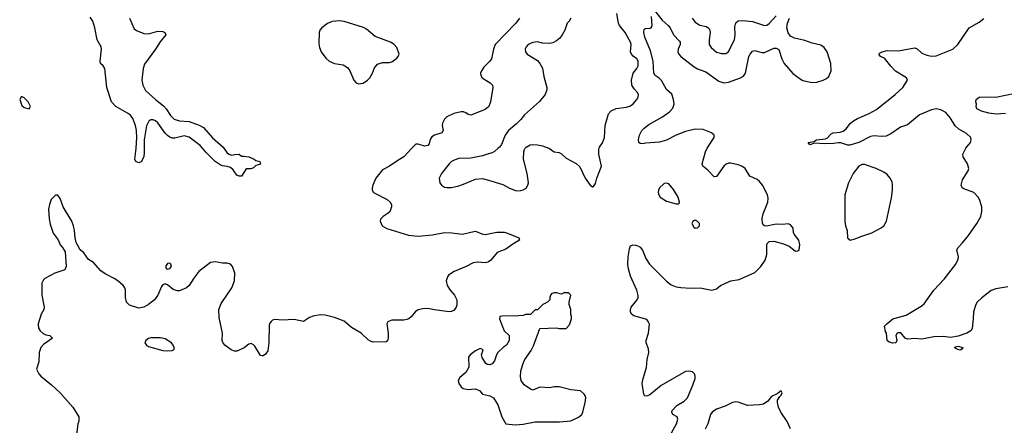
# Model space of a CAD drawing. Header units: inches. Extents: x 2057696 to 2160536, y 827480 to 1016834.
# Tile 376 of 422: x 2126071 to 2134320, y 957679 to 961078. Entities that reach past the tile are written whole.
import ezdxf

# ---------------------------------------------------------------- set-up
doc = ezdxf.new("R2010")
doc.units = ezdxf.units.IN
doc.header["$MEASUREMENT"] = 0
for name, color, linetype in [('C1925', 7, 'Continuous'), ('C1926', 7, 'Continuous'), ('C1935', 7, 'Continuous'), ('C1936', 7, 'Continuous')]:
    doc.layers.add(name, color=color, linetype=linetype)

msp = doc.modelspace()

# ---------------------------------------------------------------- linework, layer by layer
at = {"layer": 'C1925', "color": 5}
for points, elevation in [([(2127113.8, 960000), (2127114.3, 959965.7), (2127110, 959929.3), (2127090, 959887.3), (2127070, 959877), (2127045.2, 959890), (2127035.1, 959910), (2127045, 959975), (2127046.7, 960000)], 480), ([(2127782, 960000), (2127806, 959966), (2127824, 959950), (2127850, 959943.6), (2127870, 959948.9), (2127910, 959950.3), (2127930, 959933.4), (2127950, 959935.5), (2127990, 959927.7), (2128036, 959910), (2128050, 959898.8), (2128082, 959890), (2128090, 959868), (2128050, 959855.3), (2128030, 959835.3), (2128008.9, 959828.9), (2127970, 959828), (2127930, 959768), (2127910, 959768), (2127890, 959776), (2127859.2, 959819.2), (2127838.2, 959838.2), (2127810, 959848.7), (2127770, 959853.7), (2127750, 959861.1), (2127710, 959889.7), (2127630, 959967.1), (2127603.4, 960000)], 480), ([(2129357.2, 960000), (2129290, 959929.6), (2129230, 959893.6), (2129170, 959849.6), (2129110, 959818.7), (2129054.9, 959750), (2129030.7, 959690.7), (2129024.9, 959664.9), (2129024, 959650), (2129036, 959630), (2129151, 959570), (2129176, 959550), (2129186.8, 959530), (2129187.3, 959510), (2129171.8, 959468.2), (2129150.3, 959449.7), (2129116, 959430), (2129093.7, 959406.3), (2129090.7, 959390), (2129107.3, 959350), (2129146.9, 959326.9), (2129330, 959271.7), (2129410, 959263.6), (2129530, 959274), (2129630, 959294.3), (2129692.9, 959292.9), (2129780.1, 959279.9), (2129850, 959298.7), (2129890, 959304.4), (2129942, 959282), (2129970, 959277.6), (2130000, 959283.4)], 520), ([(2130000, 959953.4), (2129950, 959938), (2129850, 959917), (2129750, 959915.6), (2129710, 959901.6), (2129690, 959889.5), (2129670, 959869.4), (2129606, 959790), (2129586, 959750), (2129590.4, 959710.4), (2129604, 959690), (2129630, 959675.5), (2129650, 959670.5), (2129690, 959672.7), (2129750, 959686.4), (2129790, 959698.4), (2129890, 959740.5), (2129950, 959747.7), (2130000, 959732.9)], 540), ([(2130000, 959049.4), (2129994.4, 959045.6), (2129970, 959040.5), (2129910, 959046.6), (2129870, 959041.1), (2129810.7, 959010), (2129711.3, 958968.7), (2129664.4, 958935.6), (2129655.6, 958924.4), (2129645.3, 958890), (2129651.8, 958850), (2129678.7, 958810), (2129715.2, 958770), (2129733.2, 958730), (2129732.9, 958687.1), (2129727.4, 958670), (2129710, 958644.7), (2129690, 958632.6), (2129670, 958629.8), (2129545.7, 958645.7), (2129490, 958657.6), (2129450, 958656.1), (2129410, 958645.1), (2129387.1, 958632.9), (2129350, 958587.6), (2129330.2, 958569.8), (2129315.6, 958564.4), (2129290, 958560.5), (2129190, 958560.9), (2129162, 958550), (2129154.4, 958545.6), (2129147.7, 958530), (2129157.1, 958450), (2129157.1, 958410), (2129152, 958388), (2129140.5, 958379.5), (2129030, 958376.3), (2129010, 958383), (2128990, 958396.3), (2128932, 958452), (2128850, 958498.5), (2128790, 958552.1), (2128710, 958582.4), (2128630, 958602), (2128590, 958604.2), (2128530, 958593.6), (2128498.9, 958581.1), (2128450, 958549.6), (2128370, 958564.2), (2128270, 958560.5), (2128210, 958565.1), (2128190, 958559.5), (2128179.1, 958550), (2128166.5, 958533.5), (2128162, 958518), (2128159, 958370), (2128150, 958304), (2128130, 958275.1), (2128110, 958260.9), (2128101.5, 958261.5), (2128090, 958264), (2128042, 958342), (2128030, 958354.5), (2128010, 958363.7), (2127990, 958359.3), (2127951.4, 958328.6), (2127910, 958307.6), (2127890, 958300.7), (2127870, 958300.7), (2127842.7, 958310), (2127790, 958351.5), (2127773.2, 958373.2), (2127768.3, 958390), (2127771, 958450), (2127742.4, 958582.4), (2127741.1, 958650), (2127759.9, 958700.1), (2127849.8, 958830), (2127871, 958890), (2127873.7, 958953.7), (2127854.5, 959010), (2127837.2, 959030), (2127810, 959038.4), (2127770, 959038.7), (2127710, 959049.6), (2127670, 959043.6), (2127573.3, 958966.7), (2127529.1, 958910.9), (2127490, 958849.2), (2127470, 958829.5), (2127410, 958805.1), (2127390, 958804.5), (2127356.6, 958816.6), (2127310, 958855.3), (2127290, 958864), (2127270, 958855.3), (2127258.5, 958841.5), (2127228.9, 958770), (2127201.7, 958730), (2127149.4, 958690.6), (2127110, 958668.7), (2127070, 958661), (2126990, 958685.7), (2126966.4, 958710), (2126958.2, 958750), (2126956.4, 958810), (2126951.1, 958830), (2126937.4, 958850), (2126893.3, 958890), (2126863.6, 958910), (2126788.1, 958948.1), (2126752.5, 958972.5), (2126690, 959042.7), (2126647.5, 959067.5), (2126610, 959124), (2126579, 959150), (2126545.1, 959210), (2126536.2, 959250), (2126531.8, 959310), (2126522.9, 959350), (2126508.2, 959388.2), (2126436.2, 959510), (2126410, 959579), (2126390, 959608.7), (2126370, 959608.7), (2126336, 959570), (2126320.7, 959530), (2126313.4, 959490), (2126317.1, 959410), (2126325.5, 959365.5), (2126350.7, 959290), (2126392.3, 959232.3), (2126410.8, 959190), (2126431, 959170), (2126453.7, 959133.7), (2126462, 959010), (2126450, 958981.2), (2126367.1, 958952.9), (2126281, 958910), (2126270, 958899), (2126257.1, 958870), (2126256.5, 958770), (2126276.4, 958670), (2126272.2, 958650), (2126250.4, 958610), (2126226.7, 958530), (2126230, 958492), (2126242.4, 958470), (2126267.5, 958447.5), (2126290, 958436.5), (2126324.7, 958430), (2126346.8, 958410), (2126270, 958356), (2126248.5, 958331.5), (2126235.5, 958290), (2126230.7, 958210), (2126211, 958150), (2126230.8, 958110), (2126247.3, 958090), (2126337.4, 958017.4), (2126410.6, 957950), (2126516.3, 957830), (2126567.3, 957750), (2126567.1, 957712.9), (2126558.8, 957690), (2126538.8, 957530)], 520), ([(2130000, 958187.5), (2129990, 958189), (2129978, 958198), (2129947.2, 958247.2), (2129941.2, 958270), (2129954, 958310), (2129950, 958315.3), (2129930, 958322), (2129890, 958304), (2129846, 958270), (2129830.8, 958250), (2129834.4, 958165.6), (2129810, 958122), (2129759.8, 958080.2), (2129745.4, 958054.6), (2129751.3, 958030), (2129770, 958002), (2129787.1, 957987.1), (2129830, 957978.8), (2129890, 957984.7), (2129927.1, 957967.1), (2129950, 957941), (2130000, 957929.2)], 540)]:
    msp.add_lwpolyline(points, dxfattribs=dict(at, elevation=elevation))
for points, elevation in [([(2127330, 959038), (2127310, 959035.3), (2127292, 959010), (2127302, 958990), (2127310, 958986), (2127330, 958992), (2127342, 959010), (2127338, 959030)], 520), ([(2127250, 958412.4), (2127170, 958411.2), (2127150, 958405.1), (2127127, 958390), (2127121.1, 958370), (2127132.7, 958350), (2127150, 958340.2), (2127270, 958305.2), (2127310, 958301.7), (2127350, 958306), (2127365.2, 958314.8), (2127366.6, 958330), (2127357.6, 958350), (2127342.9, 958370), (2127290, 958402.6)], 540)]:
    msp.add_lwpolyline(points, close=True, dxfattribs=dict(at, elevation=elevation))
at = {"layer": 'C1926', "color": 5}
for points, elevation in [([(2127046.7, 960000), (2127052.7, 960087.3), (2127050.5, 960150), (2127042.9, 960190), (2127018.1, 960250), (2126998.6, 960278.6), (2126975.6, 960295.6), (2126877, 960350), (2126839.9, 960390), (2126801, 960510), (2126784.8, 960670), (2126771.5, 960690), (2126747.3, 960710), (2126745, 960730), (2126757, 960830), (2126752.8, 960850), (2126720.8, 960910), (2126701.7, 961010), (2126684.9, 961064.9), (2126660.4, 961100.4)], 480), ([(2126990.3, 961090), (2127030, 961000.7), (2127050, 960986.4), (2127110, 960963.1), (2127150, 960960.5), (2127230, 960981.3), (2127270, 960978.4), (2127286.8, 960970), (2127296.3, 960950), (2127248.4, 960891.6), (2127210, 960829.7), (2127116, 960704), (2127107, 960670), (2127094.2, 960570), (2127103.2, 960530), (2127125.5, 960485.5), (2127208, 960408), (2127276.9, 960356.9), (2127299.8, 960330), (2127334.7, 960274.7), (2127365.2, 960245.2), (2127410, 960230.8), (2127490, 960224.2), (2127574.1, 960194.1), (2127610, 960173.4), (2127687.6, 960087.6), (2127774.9, 960010), (2127782, 960000)], 480), ([(2130000, 960719.5), (2129960.5, 960679.5), (2129939.3, 960650), (2129933, 960630), (2129933.4, 960610), (2129944.9, 960590), (2130000, 960557.8)], 520), ([(2130000, 960348.7), (2129970, 960325.5), (2129850, 960278.2), (2129830, 960282.3), (2129810, 960297.3), (2129790, 960305.1), (2129770, 960306.2), (2129709.3, 960290.7), (2129650, 960263.5), (2129630, 960244.2), (2129612.6, 960210), (2129610.2, 960190), (2129619.1, 960150), (2129609.3, 960130.7), (2129546, 960110), (2129524.1, 960095.9), (2129510, 960074.5), (2129501.3, 960038.7), (2129490, 960022.7), (2129463, 960017), (2129410, 960035.1), (2129390, 960034.3), (2129357.2, 960000)], 520), ([(2127603.4, 960000), (2127584, 960024), (2127492.2, 960092.2), (2127450, 960105.7), (2127370, 960085.7), (2127350, 960085.9), (2127330, 960093.3), (2127310, 960106.4), (2127290, 960127.5), (2127230, 960214.8), (2127210, 960231.7), (2127190, 960238.8), (2127170, 960237.6), (2127153.2, 960226.8), (2127132.4, 960187.6), (2127112.9, 960070), (2127113.8, 960000)], 480)]:
    msp.add_lwpolyline(points, dxfattribs=dict(at, elevation=elevation))
at = {"layer": 'C1926', "color": 5, "elevation": 520}
for points in [[(2128751.7, 961068.3), (2128690, 961062), (2128650, 961046.3), (2128602.4, 961010), (2128587.2, 960990), (2128580.3, 960970), (2128578.5, 960878.5), (2128584.4, 960844.4), (2128597.1, 960810), (2128636.7, 960756.7), (2128664.9, 960730), (2128710, 960711.8), (2128780.3, 960700.3), (2128817, 960677), (2128837, 960650), (2128870, 960570.7), (2128889.1, 960549.1), (2128910, 960540.3), (2128950, 960546), (2128985.1, 960570), (2129003.6, 960590), (2129027.8, 960630), (2129045.2, 960674.8), (2129070, 960706.4), (2129110, 960720.3), (2129170, 960719.1), (2129190, 960724.9), (2129230, 960756.3), (2129242, 960770), (2129249.5, 960790), (2129230, 960844), (2129209.2, 960870), (2129179, 960890), (2129050, 960936.9), (2128978, 960998), (2128952.6, 961012.6), (2128790, 961062.2)], [(2126086.8, 960433.2), (2126071.3, 960410), (2126090, 960358), (2126110, 960342.8), (2126150, 960332), (2126162, 960350), (2126141.2, 960390), (2126110, 960424)]]:
    msp.add_lwpolyline(points, close=True, dxfattribs=at)
at = {"layer": 'C1935', "color": 5}
for points, elevation in [([(2130000, 959732.9), (2130118, 959698), (2130168.1, 959668.1), (2130230, 959644), (2130270, 959646.8), (2130290, 959651), (2130313.8, 959666.2), (2130329.3, 959690), (2130334, 959710), (2130322.4, 959790), (2130293.6, 959910), (2130294.5, 959970), (2130300.9, 959990), (2130307.4, 960000)], 540), ([(2130079.9, 960000), (2130050, 959973.2), (2130030, 959962.7), (2130000, 959953.4)], 540), ([(2130503.8, 960000), (2130510, 959997.6), (2130550, 959970.5), (2130590, 959964), (2130610, 959954.9), (2130650, 959917), (2130733, 959873), (2130763.7, 959843.7), (2130810, 959751), (2130850, 959691.3), (2130870, 959678), (2130879, 959681), (2130895.1, 959704.9), (2130906.6, 959750), (2130944.5, 959850), (2130922.4, 959950), (2130922, 959990), (2130925.9, 960000)], 540), ([(2131516.8, 957590), (2131574.2, 957690), (2131586, 957730), (2131579.6, 957750), (2131542, 957770), (2131533.6, 957790), (2131538, 957802), (2131575.6, 957844.4), (2131638.7, 957881.3), (2131665.7, 957910), (2131710, 958014.8), (2131729.7, 958070), (2131731.1, 958091.1), (2131725.1, 958110), (2131708, 958128), (2131673.5, 958133.5), (2131650, 958130.9), (2131446.9, 958013.1), (2131350, 957935.1), (2131330, 957924.5), (2131310, 957924), (2131299.3, 957939.3), (2131287.7, 958030), (2131294.8, 958070), (2131323.8, 958163.8), (2131327.6, 958230), (2131341.7, 958290), (2131340.1, 958320.1), (2131320.7, 958370), (2131320.7, 958390), (2131338.3, 958450), (2131346.7, 958526.7), (2131338, 958550), (2131324.4, 958564.4), (2131215.3, 958595.3), (2131196, 958610), (2131187.6, 958630), (2131187.3, 958650), (2131195.1, 958670), (2131244.2, 958730), (2131252.6, 958750), (2131253.5, 958766.5), (2131242, 958810), (2131187.8, 958930), (2131172.8, 958990), (2131167.1, 959030), (2131168.1, 959090), (2131181.1, 959158.9), (2131190, 959182.8), (2131210, 959190.7), (2131230, 959188), (2131250, 959183), (2131270, 959170.6), (2131290, 959147.3), (2131317.4, 959077.4), (2131347.2, 959030), (2131490, 958885.5), (2131530, 958856.2), (2131570, 958840.6), (2131610, 958832.6), (2131690, 958828.6), (2131771, 958831), (2131870, 958810.4), (2131910, 958823), (2131942.7, 958850), (2132010, 958882.4), (2132030, 958890.3), (2132099.4, 958900.6), (2132230, 958959.3), (2132281.6, 959010), (2132316.6, 959063.4), (2132329.7, 959110), (2132329.7, 959190.3), (2132335.3, 959204.7), (2132350, 959219.1), (2132390, 959222.4), (2132470, 959200.7), (2132519.3, 959179.3), (2132570, 959138), (2132590, 959141), (2132602, 959150), (2132608, 959190), (2132599, 959230), (2132559.6, 959279.6), (2132553.8, 959293.8), (2132551.1, 959330), (2132530, 959359.7), (2132510, 959368.2), (2132462.7, 959362.7), (2132410, 959364.7), (2132327, 959347), (2132310, 959349.3), (2132300.1, 959360.1), (2132293.8, 959373.8), (2132293, 959413), (2132300.3, 959450), (2132339.3, 959550), (2132342.7, 959582.7), (2132336.9, 959610), (2132293.6, 959690), (2132270, 959723.1), (2132250, 959739.8), (2132188, 959768), (2132149.6, 959830), (2132122, 959850), (2132090, 959862.7), (2132030, 959875.6), (2132010, 959874.8), (2131990, 959866.9), (2131970, 959849.7), (2131910, 959764.7), (2131890, 959761.1), (2131835.6, 959815.6), (2131793.5, 959850), (2131789.8, 959870), (2131816.5, 959970), (2131831.3, 960000)], 520), ([(2134350, 958839.5), (2134250, 958823.7), (2134210, 958809.3), (2134132.4, 958747.6), (2134094, 958710), (2134080.7, 958690), (2134062.8, 958630), (2134060.7, 958570), (2134050.6, 958490), (2134040.7, 958470), (2134006.8, 958450), (2133934.3, 958425.7), (2133870, 958415.6), (2133810, 958422), (2133730, 958419.6), (2133630, 958400.5), (2133570, 958406.6), (2133510, 958402), (2133489.4, 958409.4), (2133452.5, 958452.5), (2133430, 958454), (2133422, 958450), (2133411.3, 958430), (2133421, 958390), (2133411, 958370), (2133387.8, 958367.8), (2133354.6, 958374.6), (2133338, 958390), (2133334, 958450), (2133325.2, 958465.2), (2133318, 958510), (2133335.3, 958530), (2133387.7, 958572.3), (2133496.9, 958603.1), (2133623.9, 958676.1), (2133650, 958695.8), (2133730.9, 958810), (2133817.8, 958902.2), (2133914.3, 959030), (2133933.2, 959070), (2133936.5, 959090), (2133923.5, 959150), (2133933, 959170), (2133971.3, 959208.7), (2134020.5, 959270), (2134091.3, 959370), (2134123.6, 959430), (2134133.3, 959470), (2134132, 959510), (2134112, 959570), (2134100.9, 959590), (2134065.2, 959630), (2133981.3, 959661.3), (2133966.6, 959670), (2133958, 959690), (2133970, 959734.9), (2134017.4, 959810), (2134022.6, 959830), (2134011.1, 959870), (2133975.1, 959930), (2133973.7, 959950), (2133991.2, 959990), (2133998.7, 960000)], 480), ([(2130000, 959283.4), (2130070, 959297), (2130130, 959296.4), (2130158, 959290), (2130252, 959250), (2130258, 959230), (2130202, 959198), (2130143.9, 959156.1), (2130072.7, 959127.3), (2130018.2, 959061.8), (2130000, 959049.4)], 520), ([(2130000, 957929.2), (2130010, 957926.8), (2130041, 957910), (2130078, 957850), (2130110.9, 957750.9), (2130144.7, 957690), (2130223.1, 957683.1), (2130290, 957688.9), (2130390, 957708.8), (2130593, 957707), (2130690, 957715.3), (2130754.2, 957745.8), (2130780.9, 957770), (2130789.3, 957790), (2130809.3, 957870), (2130814, 957910), (2130808.9, 957928.9), (2130800.4, 957940.4), (2130770, 957968), (2130690, 957977.2), (2130590, 958001.2), (2130550, 958001.2), (2130510, 957993.2), (2130430, 957997.2), (2130370, 957974), (2130350, 957982), (2130298, 958018), (2130273.6, 958053.6), (2130266.3, 958086.3), (2130270, 958134), (2130293.6, 958206.4), (2130304, 958230), (2130355.5, 958304.5), (2130376.5, 958343.5), (2130428.7, 958491.3), (2130570, 958496), (2130590, 958491), (2130648.9, 958491.1), (2130678, 958522), (2130695.3, 958570), (2130695.3, 958590), (2130688.7, 958610), (2130688.4, 958648.4), (2130675.3, 958690), (2130675.3, 958710), (2130688, 958770), (2130670, 958788), (2130630, 958788.7), (2130610, 958779), (2130570, 958788.7), (2130550, 958788.7), (2130530, 958782), (2130518, 958770), (2130512, 958750), (2130514, 958730), (2130494, 958710), (2130454, 958690), (2130410, 958646), (2130390, 958646), (2130350, 958606), (2130310, 958606), (2130290, 958598), (2130250, 958595.3), (2130110, 958594), (2130094, 958590), (2130092, 958570), (2130131.1, 958471.1), (2130172, 958430), (2130170.8, 958390), (2130150.8, 958350), (2130125.8, 958334.2), (2130078, 958290), (2130064.7, 958270), (2130050, 958218), (2130030, 958195.3), (2130010, 958186), (2130000, 958187.5)], 540), ([(2132529.8, 957649.8), (2132500.4, 957710), (2132447.1, 957790), (2132428, 957830), (2132419.6, 957870), (2132420.9, 957890), (2132440.1, 957919.9), (2132452.3, 957930), (2132459.3, 957950), (2132450, 957968.7), (2132416.3, 957943.7), (2132370, 957921.2), (2132339, 957881), (2132303.4, 957856.6), (2132270, 957850.8), (2132170, 957845.6), (2132090, 957873.6), (2132070, 957876.2), (2132043, 957870), (2131981.4, 957838.6), (2131910, 957815), (2131872.9, 957790), (2131860.2, 957770), (2131836.9, 957690), (2131814.3, 957645.7)], 520)]:
    msp.add_lwpolyline(points, dxfattribs=dict(at, elevation=elevation))
for points, elevation in [([(2133130, 959864.2), (2133101.8, 959850), (2133055, 959790), (2133015.8, 959710), (2132984.6, 959610), (2132985.5, 959390), (2132990.5, 959350.5), (2133004, 959310), (2133006.8, 959250), (2133030, 959231.3), (2133070, 959241), (2133118, 959262), (2133210, 959290.5), (2133290, 959333), (2133310, 959350.7), (2133333, 959390), (2133374, 959586), (2133383.1, 959650), (2133384.4, 959690), (2133379.8, 959719.8), (2133365.1, 959750), (2133339.6, 959779.6), (2133310, 959801), (2133247, 959830), (2133150, 959863.4)], 520), ([(2131490, 959708.7), (2131470, 959704), (2131431, 959670), (2131422.8, 959650), (2131421, 959630), (2131424.7, 959610), (2131438, 959590), (2131490, 959556), (2131570, 959534), (2131590, 959534), (2131598, 959542), (2131598, 959550), (2131588.7, 959590), (2131550, 959654), (2131510, 959702)], 540), ([(2131730, 959398), (2131723.6, 959396.4), (2131710, 959386), (2131702, 959370), (2131719.6, 959339.6), (2131730, 959332), (2131750, 959334), (2131766, 959350), (2131766, 959370), (2131746, 959390)], 540), ([(2133950, 958308.7), (2133930, 958314), (2133910, 958326.6), (2133907.3, 958332.7), (2133930, 958340.7), (2133972, 958330), (2133963.6, 958316.4)], 480)]:
    msp.add_lwpolyline(points, close=True, dxfattribs=dict(at, elevation=elevation))
at = {"layer": 'C1936', "color": 5}
for points, elevation in [([(2130925.9, 960000), (2130929.7, 960010), (2130954.1, 960045.9), (2130970.6, 960089.4), (2130976, 960190), (2131005.6, 960290), (2131027, 960313), (2131067.5, 960332.5), (2131156, 960344), (2131190, 960356.5), (2131210, 960372.4), (2131241.6, 960410), (2131252.3, 960430), (2131254.5, 960450), (2131245.1, 960470), (2131218.7, 960498.7), (2131200.5, 960530), (2131196.9, 960570), (2131209.7, 960630), (2131243, 960670), (2131254, 960690), (2131253.3, 960730), (2131241.6, 960750), (2131211.7, 960771.7), (2131197.7, 960790), (2131189.8, 960810), (2131195.4, 960870), (2131188.4, 960890), (2131144.8, 960970), (2131097.4, 961030), (2131088.6, 961048.6), (2131072.9, 961130)], 540), ([(2131831.3, 960000), (2131836.3, 960010), (2131889.7, 960090), (2131889.7, 960110), (2131867.8, 960130), (2131796.7, 960156.7), (2131730, 960161.6), (2131650, 960141.4), (2131570, 960109.2), (2131490, 960067.8), (2131430.7, 960050.7), (2131317, 960043), (2131290, 960036.9), (2131270, 960039.3), (2131259.3, 960050), (2131254.5, 960070), (2131264.2, 960110), (2131284.7, 960150), (2131302.4, 960170), (2131341.4, 960198.6), (2131457, 960263), (2131514.9, 960305.1), (2131543.1, 960336.9), (2131554.6, 960370), (2131549.3, 960410), (2131534, 960454), (2131490, 960491.9), (2131448.2, 960568.2), (2131430, 960587.2), (2131396.4, 960610), (2131385.5, 960630), (2131379.1, 960730), (2131355.8, 960815.8), (2131310, 960932), (2131299.3, 960970), (2131302.5, 960997.5), (2131315.1, 961004.9), (2131352.4, 961007.6), (2131363.5, 961016.5), (2131369.8, 961030.2), (2131365.2, 961105.2)], 520), ([(2131390, 961153.7), (2131454, 961074), (2131505.5, 961030), (2131520.2, 961010), (2131550.2, 960950.2), (2131598.8, 960898.8), (2131604.2, 960890), (2131605.2, 960870), (2131589.2, 960830), (2131586.4, 960810), (2131594.2, 960790), (2131611.3, 960770), (2131722.2, 960682.2), (2131750, 960666.4), (2131820.3, 960640.3), (2131930, 960563.2), (2131970, 960550.2), (2132010, 960553.4), (2132109.8, 960590.2), (2132135.5, 960604.5), (2132152.6, 960630), (2132181.4, 960770), (2132190, 960790.4), (2132210, 960813.1), (2132230, 960819), (2132290, 960803.2), (2132310, 960802.8), (2132390, 960838.3), (2132410, 960840.3), (2132430, 960826.8), (2132455.2, 960750), (2132477.4, 960710), (2132550, 960627.2), (2132610, 960581.3), (2132631.9, 960568.1), (2132710, 960552.2), (2132750, 960555.8), (2132804, 960570), (2132830, 960583.8), (2132850, 960602), (2132871.2, 960650), (2132867.3, 960710), (2132836.8, 960810), (2132810, 960845.6), (2132784, 960864), (2132710, 960880.2), (2132650, 960903.7), (2132562, 960922), (2132530, 960939.1), (2132509.2, 960969.2), (2132499.5, 961010), (2132504.7, 961050), (2132521.9, 961090)], 520), ([(2131705.2, 961090), (2131730, 961056), (2131770, 961032.7), (2131821.2, 961021.2), (2131846, 961006), (2131854.4, 960990), (2131857, 960970), (2131846.7, 960910), (2131848.4, 960870), (2131864.8, 960844.8), (2131910, 960806.7), (2131950, 960794), (2131990, 960795.8), (2132010, 960810.5), (2132060.3, 960910), (2132066.2, 960950), (2132062.9, 961017.1), (2132070, 961052), (2132090, 961067.6), (2132129.8, 961070.2), (2132210, 961063.2), (2132310, 961030.2), (2132330, 961032.7), (2132350, 961044.7), (2132410, 961109.2)], 540), ([(2130258, 961090), (2130229, 961050), (2130055.6, 960870), (2130039.6, 960830), (2130023.1, 960750), (2130010.4, 960730), (2130000, 960719.5)], 520), ([(2130688, 961092), (2130674, 961066), (2130658, 961050), (2130637.3, 960990), (2130616.3, 960950), (2130596.3, 960923.7), (2130570, 960899.6), (2130536.7, 960883.3), (2130510, 960878.3), (2130450, 960881.3), (2130410, 960891.2), (2130370, 960887.3), (2130330.8, 960870), (2130314, 960850), (2130306, 960830), (2130307.7, 960810), (2130324, 960790), (2130410, 960734.9), (2130430.2, 960710.2), (2130451.3, 960671.3), (2130462.5, 960602.5), (2130487, 960510), (2130488.4, 960490), (2130472.7, 960450), (2130427.5, 960392.5), (2130299.9, 960280.1), (2130270, 960240.9), (2130234.7, 960205.3), (2130167.3, 960150), (2130138.8, 960110), (2130107.7, 960032.3), (2130090, 960009), (2130079.9, 960000)], 540), ([(2133998.7, 960000), (2134036.2, 960050), (2134042.9, 960070), (2134039.5, 960090), (2134004.2, 960124.2), (2133940.8, 960160.8), (2133907.5, 960187.5), (2133870, 960251.8), (2133830, 960299.7), (2133790, 960321.3), (2133750, 960329.7), (2133710, 960323.1), (2133610, 960280.3), (2133510, 960197.4), (2133450, 960176.8), (2133370, 960120.6), (2133330, 960102.5), (2133290, 960097.8), (2133230, 960103.4), (2133200.6, 960099.4), (2133101.3, 960050), (2133027.6, 960027.6), (2133010, 960027.1), (2132950, 960045.1), (2132930, 960045.4), (2132890, 960039.1), (2132810, 960037), (2132730, 960044), (2132690, 960029.6), (2132678, 960050), (2132724, 960056), (2132748, 960070), (2132821.5, 960078.5), (2132835.5, 960084.5), (2132870, 960122), (2132886, 960130), (2132945.6, 960134.4), (2132970, 960142.7), (2132995.8, 960164.2), (2133033, 960210), (2133056.4, 960230), (2133089.7, 960250), (2133188.2, 960291.8), (2133250, 960326.2), (2133405.6, 960450), (2133469.6, 960510), (2133508.7, 960570), (2133502, 960590), (2133410, 960646), (2133370, 960687.6), (2133316.6, 960756.6), (2133284, 960770), (2133269.3, 960790), (2133280.1, 960799.9), (2133298, 960810), (2133339.1, 960820.9), (2133430, 960818.3), (2133570, 960841.6), (2133590, 960832.7), (2133630, 960797.6), (2133670, 960779.5), (2133710, 960772), (2133750, 960774), (2133890, 960830.5), (2133932, 960870), (2134026.6, 961010), (2134110, 961056.3), (2134150, 961087.3)], 480), ([(2130000, 960557.8), (2130013.4, 960550), (2130032.2, 960530), (2130035.3, 960510), (2130015.3, 960390), (2130001.7, 960350), (2130000, 960348.7)], 520), ([(2134330, 960292), (2134252.5, 960287.5), (2134190, 960295.1), (2134128, 960310), (2134089, 960330), (2134084, 960350), (2134088.7, 960370), (2134081.2, 960390), (2134084, 960410), (2134109, 960430), (2134167.3, 960432.7), (2134248.6, 960428.6), (2134410, 960462.6)], 460), ([(2130307.4, 960000), (2130314, 960010), (2130348.7, 960030), (2130370, 960032.7), (2130410, 960030.4), (2130450, 960020.4), (2130503.8, 960000)], 540)]:
    msp.add_lwpolyline(points, dxfattribs=dict(at, elevation=elevation))

doc.saveas('drawing.dxf')
